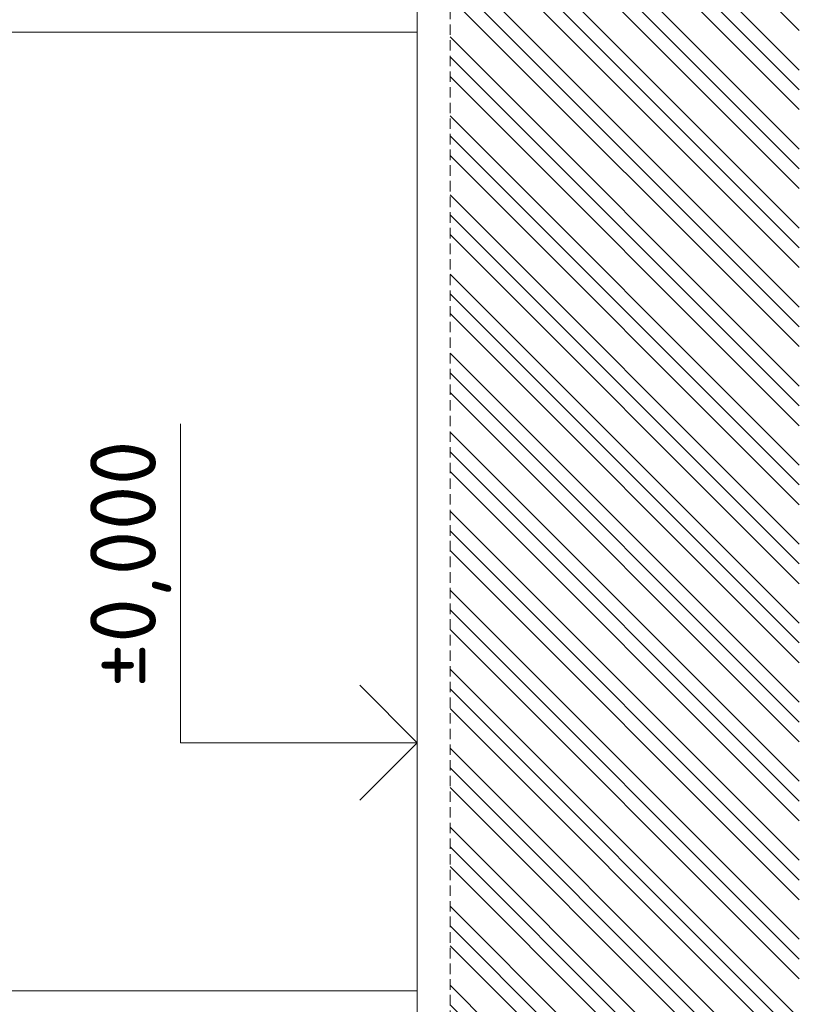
# Model space of a CAD drawing. Header units: millimetres. Extents: x -15830 to 4680139, y -28864 to 2281735.
# Tile 261 of 577: x 130475 to 135219, y 255977 to 261968. Entities that reach past the tile are written whole.
import ezdxf
from ezdxf.enums import TextEntityAlignment as Align

# ---------------------------------------------------------------- set-up
doc = ezdxf.new("R2010")
doc.units = ezdxf.units.MM
doc.linetypes.add('HIDDEN', pattern=[9.525, 6.35, -3.175])
doc.layers.add('0 @ 200', color=7, linetype='Continuous')
doc.layers.add('NWT_UT_ZARIZENI', color=4, linetype='Continuous')
for name, color, linetype, lineweight in [('A99_N_koty-200-vysk', 6, 'Continuous', 9), ('A99_S_kce-pohl', 7, 'Continuous', 5), ('A99_S_kce-rez-sil', 7, 'Continuous', 15), ('A99_S_sraf', 252, 'Continuous', 9)]:
    doc.layers.add(name, color=color, linetype=linetype, lineweight=lineweight)
doc.styles.add('A99_kota', font='isocpeur.ttf', dxfattribs={"height": 2})

# ---------------------------------------------------------------- blocks, each defined once
blk = doc.blocks.new('*U36')
at = {"color": 0, "linetype": 'ByBlock', "lineweight": -2}
blk.add_line((-3, 0), (7, 0), dxfattribs=at)
for points in [[(0, 0), (0, 7.2), (0, 7.2), (9.7, 7.2)], [(-1.75, 1.75), (0, 0), (1.75, 1.75)]]:
    blk.add_lwpolyline(points, dxfattribs=at)
at = {"color": 0, "linetype": 'ByBlock', "lineweight": -2, "style": 'A99_kota'}
for tag, p in [('VYSKA', (9.2, 9.95)), ('POPIS', (9.2, 6.7))]:
    blk.add_attdef(tag, text='', height=2, dxfattribs=at).set_placement(p, align=Align.TOP_RIGHT)
blk = doc.blocks.new('*U951')
at = {"layer": 'A99_N_koty-200-vysk', "lineweight": 5}
ref = blk.add_blockref('*U36', (132894, 257568.3), dxfattribs=dict(at, xscale=200, yscale=200, zscale=200, rotation=90.00000000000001))
ref.add_attrib('VYSKA', '±0,000', dxfattribs={"layer": '0 @ 200', "color": 0, "linetype": 'ByBlock', "lineweight": -2, "height": 400, "rotation": 90, "style": 'A99_kota'}).set_placement((130904, 259408.3), align=Align.TOP_RIGHT)
at = {"layer": 'A99_N_koty-200-vysk', "lineweight": 5, "xscale": 200, "yscale": 200, "zscale": 200, "rotation": 90.00000000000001}
blk.add_blockref('*U36', (132894, 257568.3), dxfattribs=at)
blk.add_blockref('*U36', (132894, 257568.3), dxfattribs=at)
blk.add_blockref('*U36', (132894, 257568.3), dxfattribs=at)
blk.add_blockref('*U36', (132894, 257568.3), dxfattribs=at)
blk.add_blockref('*U36', (132894, 257568.3), dxfattribs=at)
blk.add_blockref('*U36', (132894, 257568.3), dxfattribs=at)

msp = doc.modelspace()

# ---------------------------------------------------------------- hatches: boundary and pattern name
at = {"layer": 'A99_S_sraf', "linetype": 'Continuous', "lineweight": 0}
h = msp.add_hatch(dxfattribs=at)
h.set_pattern_fill('ZEM_PUVODNI', color=256, scale=85)
h.set_pattern_definition([(135, (127233.95, 244883.25), (-240.4163, -240.4163), []), (135, (127233.95, 245003.46), (-240.4163, -240.4163), []), (135, (127233.95, 245123.67), (-240.4163, -240.4163), [])])
h.paths.add_polyline_path([(133706.307, 226798.285), (133351.356, 239257.124), (133244.089, 242832.689), (133839.23, 243003.645), (133778.95, 243313.252), (133778.95, 243683.252), (133093.95, 243683.252), (133093.95, 327933.252), (135218.95, 327933.252), (135218.95, 226795.752)])

# ---------------------------------------------------------------- linework, layer by layer
at = {"layer": 'A99_S_kce-pohl'}
for p, q in [((125233.95, 261893.252), (132893.95, 261893.252)), ((125233.95, 256058.252), (132893.95, 256058.252))]:
    msp.add_line(p, q, dxfattribs=at)
at = {"layer": 'A99_S_kce-rez-sil', "color": 7, "linetype": 'HIDDEN', "lineweight": 5, "ltscale": 10}
msp.add_line((133093.95, 243683.252), (133093.95, 327933.252), dxfattribs=at)
at = {"layer": 'A99_S_kce-rez-sil', "color": 7, "linetype": 'Continuous', "lineweight": 15}
msp.add_line((132893.95, 243683.252), (132893.95, 270713.252), dxfattribs=at)

# ---------------------------------------------------------------- block references
at = {"layer": 'NWT_UT_ZARIZENI'}
msp.add_blockref('*U951', (0, 0), dxfattribs=at)

doc.saveas('drawing.dxf')
